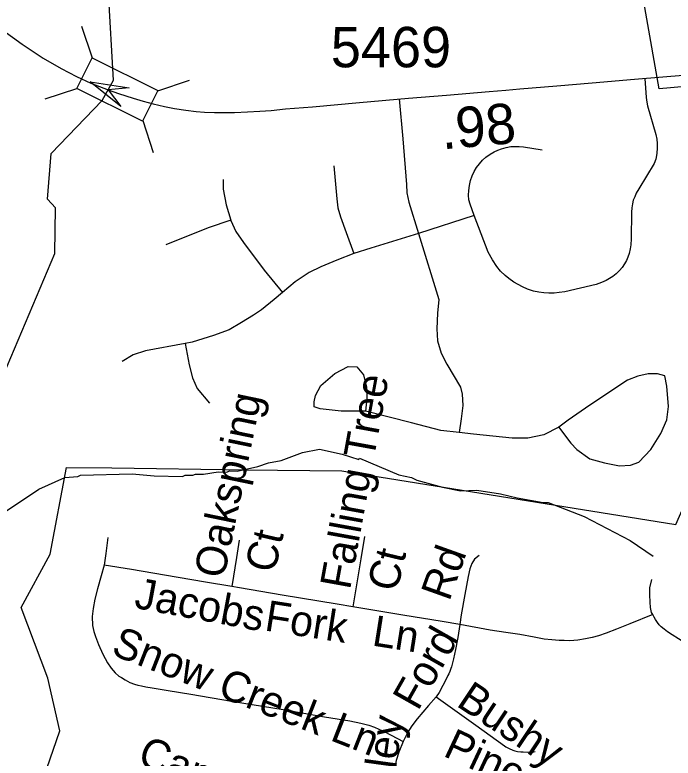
# Model space of a CAD drawing. Extents: x 1383679 to 1536984, y 460658 to 651027.
# Drawn here: x 1422765 to 1424801, y 517873 to 520172 of the extents above; entities that cross this region are included whole.
import ezdxf

# ---------------------------------------------------------------- set-up
doc = ezdxf.new("R2010")
doc.units = 0
for name, color, linetype in [('Default', 7, 'Continuous'), ('Exist Boundary Political City Limit New', 7, 'Continuous'), ('Exist Hydrographic Creek Single Shore', 7, 'Continuous'), ('Exist Hydrographic Misc Water Feature', 7, 'Continuous'), ('Exist Road Non-System Type 51', 7, 'Continuous'), ('Exist Road Non-System Type 51 Label', 7, 'Continuous'), ('Exist Road Secondary Mileage Hundredths English Label', 7, 'Continuous'), ('Exist Road Secondary Structure Standard Bridge Attributed CELL', 7, 'Continuous'), ('Exist Road Secondary Structure Standard Bridge CELL', 7, 'Continuous'), ('Exist Road Secondary Type 51 Attributed', 7, 'Continuous'), ('Exist Road Secondary Type 51 Number Label', 7, 'Continuous'), ('Map Preparation Boundary City Limit Buffer Line', 7, 'Continuous')]:
    doc.layers.add(name, color=color, linetype=linetype)

msp = doc.modelspace()

# ---------------------------------------------------------------- linework, layer by layer
at = {"layer": 'Default'}
msp.add_lwpolyline([(1422823.6, 517723.8), (1422904, 517956.5), (1422867.1, 518120.3), (1422785.2, 518338.7), (1422874.1, 518503.7), (1422925.1, 518771.5), (1423065.2, 518770.9), (1423478.6, 518764.2), (1423776.6, 518761.8), (1424809.6, 518595.3), (1424959.4, 518937.5), (1425065.6, 519215.2), (1425341.9, 519127.2), (1425446.9, 519620.5), (1425988, 519531.9), (1425828.1, 520037.6), (1424757.9, 519942.8), (1424674.9, 520412.2), (1424293.4, 521236.2), (1424534, 521348.2), (1424715.6, 521432.8), (1424890.4, 521491.6), (1424961, 521509.3), (1424693.6, 522254.9)], dxfattribs=at)
at = {"layer": 'Exist Boundary Political City Limit New'}
msp.add_lwpolyline([(1422823.6, 517723.8), (1422904, 517956.5), (1422867.1, 518120.3), (1422785.2, 518338.7), (1422874.1, 518503.7), (1422925.1, 518771.5), (1423065.2, 518770.9), (1423478.6, 518764.2), (1423776.6, 518761.8), (1424809.6, 518595.3), (1424959.4, 518937.5), (1425065.6, 519215.2), (1425341.9, 519127.2), (1425446.9, 519620.5), (1425988, 519531.9), (1425828.1, 520037.6), (1424757.9, 519942.8), (1424674.9, 520412.2), (1424293.4, 521236.2), (1424534, 521348.2), (1424715.6, 521432.8), (1424890.4, 521491.6), (1424961, 521509.3), (1424693.6, 522254.9)], dxfattribs=at)
at = {"layer": 'Exist Hydrographic Creek Single Shore'}
msp.add_lwpolyline([(1422639.1, 518843.7), (1422888.6, 519433.8), (1422891.6, 519574.9), (1422866.5, 519601.7), (1422877.5, 519742.5), (1423035.8, 519907.3), (1423070.3, 519970), (1423054.6, 520241.2), (1423029.6, 520264.7), (1423023.6, 520356.7), (1422959.5, 520509), (1422763.6, 520719.7), (1422707.5, 520871.9), (1422634.5, 520948.9), (1422411.5, 521051.8), (1422191.6, 521305.6), (1421996.6, 521601.7), (1422019.6, 521877), (1421962.6, 521953.6), (1421845.6, 522379.4)], dxfattribs=at)
at = {"layer": 'Exist Hydrographic Misc Water Feature'}
msp.add_lwpolyline([(1422717.4, 518623.1), (1422839.2, 518704.3), (1422920, 518740.5), (1422960.1, 518743.6), (1422968.2, 518747.4), (1423128.3, 518751.8), (1423196.2, 518746.3), (1423284.1, 518744.3), (1423292.2, 518748.1), (1423316.2, 518747.6), (1423324.3, 518751.4), (1423348.3, 518750.9), (1423394.5, 518757.8), (1423420.5, 518757.2), (1423428.6, 518761.1), (1423452.6, 518760.5), (1423516.9, 518775.1), (1423549.2, 518786.3), (1423589.3, 518793.4), (1423655.3, 518817.9), (1423707.5, 518828.7), (1423777.8, 518813.1), (1423829.4, 518796), (1423831.5, 518800), (1423952.4, 518749.3), (1423992.2, 518740.4), (1424008.1, 518732), (1424087.6, 518710.3), (1424143.4, 518699), (1424193.4, 518701.6), (1424267.2, 518690.2), (1424318.6, 518677.3), (1424398.7, 518663.3), (1424414.7, 518662.9), (1424525.7, 518620.4), (1424668.1, 518545.3), (1424739.1, 518497.7)], dxfattribs=at)
at = {"layer": 'Exist Road Non-System Type 51'}
msp.add_line((1424186, 519551.5), (1424013.4, 519495.7), dxfattribs=at)
for points in [[(1424712.9, 519975.4), (1424717.4, 519916.4), (1424719.1, 519901.8), (1424721.4, 519890.3), (1424747.4, 519802.1), (1424750.5, 519787.5), (1424751.4, 519774.2), (1424751.4, 519760.2), (1424750.1, 519743.4), (1424747, 519725.3), (1424741.6, 519712.1), (1424694.4, 519633.9), (1424686.9, 519620.7), (1424682.1, 519609.2), (1424677.6, 519598.2), (1424674.6, 519586.8), (1424672.9, 519574.8), (1424671.9, 519561.1), (1424671.1, 519479), (1424669.8, 519460.9), (1424668, 519448.2), (1424664.4, 519434), (1424660.5, 519422.1), (1424656.1, 519411.9), (1424650.8, 519401.8), (1424643.2, 519390.3), (1424634.9, 519380.6), (1424624.8, 519370.9), (1424614.1, 519362.9), (1424604, 519356.3), (1424593.9, 519350.2), (1424578.9, 519343.5), (1424562.5, 519337.8), (1424465.9, 519315.3), (1424448.1, 519312.7), (1424433.1, 519311.3), (1424416.9, 519311.3), (1424401.4, 519311.8), (1424385.1, 519314), (1424368.8, 519317.1), (1424350.6, 519323.2), (1424334.8, 519330.3), (1424321.1, 519337.8), (1424307.9, 519345.3), (1424292.9, 519355.9), (1424280.9, 519365.2), (1424266.9, 519378.8), (1424255.4, 519393), (1424242.1, 519413.8), (1424228.4, 519437.6), (1424186, 519551.5)], [(1423953.9, 519911.9), (1423965.5, 519788), (1423976, 519647.3), (1423977.4, 519621.1), (1423983.9, 519592.2), (1424013.4, 519495.7)], [(1424186, 519551.5), (1424173.2, 519585.8), (1424169.2, 519599.9), (1424168.4, 519613.7), (1424168.9, 519628.7), (1424171, 519644.5), (1424174.6, 519659.1), (1424179.4, 519673.7), (1424185.1, 519687.8), (1424193.1, 519699.7), (1424201.9, 519711.2), (1424211.6, 519722.2), (1424221.8, 519731.9), (1424235, 519741.2), (1424247.4, 519747.8), (1424258.9, 519753.1), (1424269.9, 519757.9), (1424284, 519761.9), (1424298.6, 519764.2), (1424310.9, 519765), (1424324.6, 519765), (1424338.4, 519763.7), (1424396.1, 519754.8)], [(1423751.2, 519705.2), (1423760.5, 519602.7), (1423764.4, 519575.1), (1423772.4, 519547.5), (1423789.4, 519498.8), (1423813.1, 519433.2)], [(1423409.5, 519662.8), (1423409.6, 519632.9), (1423418.8, 519584.2), (1423432.8, 519537.2)], [(1423432.8, 519537.2), (1423363.6, 519513.3), (1423232.1, 519460.8)], [(1423432.8, 519537.2), (1423433.2, 519535.7), (1423449, 519501.5), (1423472.6, 519467.3), (1423535.8, 519381.9), (1423592.5, 519312.8)], [(1424013.4, 519495.7), (1423865.6, 519450.2), (1423813.1, 519433.2)], [(1424013.4, 519495.7), (1424075.9, 519291.2), (1424072.6, 519248.9), (1424069.9, 519200.6), (1424072.6, 519163.7), (1424084, 519125.2), (1424101.1, 519091.2), (1424143.6, 519020.2), (1424148, 518998.8), (1424150.9, 518963.3), (1424145.1, 518922.1), (1424138.8, 518880.2)], [(1423813.1, 519433.2), (1423760.5, 519413.4), (1423711.9, 519392.4), (1423675.1, 519375.3), (1423631.6, 519346.4), (1423592.5, 519312.8)], [(1423592.5, 519312.8), (1423567.2, 519291.2), (1423527.9, 519259.7), (1423502.9, 519242.6), (1423466.1, 519220.2), (1423428, 519197.9), (1423379.4, 519179.5), (1423313.6, 519159.8), (1423292.1, 519155.7)], [(1423292.1, 519155.7), (1423169.1, 519132.2), (1423131, 519120.3), (1423096.9, 519099.3)], [(1423292.1, 519155.7), (1423304.4, 519088.8), (1423314.9, 519049.4), (1423329.4, 519016.5), (1423367.5, 518970.5)], [(1423690.5, 518959), (1423690.5, 518974.7), (1423694.8, 518994.6), (1423711.8, 519025.8), (1423754.4, 519062.8), (1423795.6, 519084.1), (1423822.6, 519082.7), (1423843.9, 519058.5), (1423852.4, 519020.2), (1423853.9, 518984.6), (1423849.6, 518946.2)], [(1424774.6, 519055.7), (1424751.9, 519061.3), (1424723.4, 519061.3), (1424692.1, 519054.2), (1424659.4, 519041.4), (1424542.9, 518964.8), (1424476.1, 518917.8), (1424447.8, 518896.5)], [(1424447.8, 518896.5), (1424467.6, 518868.1), (1424484.6, 518846.8), (1424503.1, 518826.9), (1424542.9, 518798.5), (1424588.4, 518785.7), (1424635.4, 518777.2), (1424669.4, 518778.6), (1424695, 518788.5), (1424731.9, 518826.9), (1424763.1, 518876.7), (1424781.6, 518919.2), (1424785.9, 518960.4), (1424781.6, 519023), (1424774.6, 519055.7)], [(1423849.6, 518946.2), (1423774.2, 518946.2), (1423708.9, 518953.3), (1423690.5, 518959)], [(1424138.8, 518880.2), (1424082.6, 518886.6), (1423991.6, 518909.3), (1423849.6, 518946.2)], [(1424447.8, 518896.5), (1424400.9, 518872.3), (1424351.1, 518862.4), (1424302.9, 518862.4), (1424183.5, 518875.2), (1424138.8, 518880.2)], [(1423052.9, 518555.6), (1423046.9, 518505.4), (1423041.1, 518469.8)], [(1423459.1, 518547.2), (1423450.9, 518492.8), (1423436.4, 518403.5)], [(1423846.4, 518557.7), (1423835.6, 518488.9), (1423810.8, 518340.9)], [(1424201.4, 518499.3), (1424186.9, 518488.2), (1424178.3, 518474.4), (1424172.5, 518458), (1424166.6, 518434.4), (1424156.5, 518378.8), (1424145.2, 518316), (1424140.9, 518285.7)], [(1423041.1, 518469.8), (1423032.2, 518436), (1423020.8, 518396), (1423013.1, 518364), (1423007.5, 518335.8), (1423004.2, 518310.5), (1423005.9, 518282.5), (1423009.4, 518263.8), (1423014.3, 518248.5), (1423023.6, 518224.5), (1423037.6, 518194.4), (1423052, 518167.7), (1423063, 518151.2), (1423075.5, 518136.5), (1423086.7, 518126.5), (1423094.7, 518121.7), (1423106.9, 518114.3), (1423121, 518106.4), (1423135.5, 518101.3), (1423145.4, 518097.9), (1423157.5, 518095.8), (1423170.6, 518093.6), (1423189.5, 518089.9), (1423239.7, 518081.9), (1423309.8, 518070), (1423434.9, 518048.8), (1423595.4, 518022.8), (1423723.1, 518000.4), (1423800.8, 517988), (1423835, 517981.2), (1423859.8, 517975), (1423876.9, 517968.8), (1423891, 517962), (1423909.1, 517953.6), (1423965.7, 517924.5)], [(1423436.4, 518403.5), (1423354.4, 518417.1), (1423228.4, 518438.9), (1423125.7, 518456.4), (1423041.1, 518469.8)], [(1423810.8, 518340.9), (1423761.6, 518349.3), (1423591.9, 518377.1), (1423460.4, 518399.5), (1423436.4, 518403.5)], [(1424737.6, 518317.1), (1424734.2, 518323.4), (1424730.7, 518338.3), (1424730, 518355.4), (1424729, 518377.9), (1424729, 518399.3), (1424734.7, 518424.8)], [(1424737.6, 518317.1), (1424734.2, 518323.4), (1424730.8, 518338.2), (1424730, 518355.4), (1424729, 518377.9), (1424729, 518399.2), (1424734.8, 518424.8)], [(1424140.9, 518285.7), (1424086.6, 518295.3), (1423964.8, 518314.9), (1423810.8, 518340.9)], [(1424737.6, 518317.1), (1424666.9, 518288.3), (1424626, 518271.5), (1424594.2, 518259.1), (1424569.5, 518251.3), (1424550, 518245.7), (1424529.7, 518241.2), (1424505.9, 518237.5), (1424481.6, 518235.8), (1424463.9, 518236), (1424448.3, 518236.8), (1424426.2, 518238.6), (1424402.5, 518241), (1424371.1, 518246.6), (1424326.5, 518254.8), (1424283.8, 518261.4), (1424235, 518268.9), (1424140.9, 518285.7)], [(1425085.6, 518010.6), (1425081.5, 518031.8), (1425072.2, 518054.9), (1425066.4, 518067.1), (1425063.9, 518072.7), (1425057.9, 518083), (1425049.7, 518094.3), (1425040.6, 518103.5), (1425028.2, 518112.5), (1425002.4, 518130.1), (1424949.6, 518161.6), (1424837.3, 518229.3), (1424797.3, 518253.7), (1424783, 518263.3), (1424772.5, 518271.7), (1424763.8, 518278.9), (1424757.9, 518285), (1424752.1, 518292.5), (1424746.4, 518301.6), (1424742.1, 518308.9), (1424737.6, 518317.1)], [(1424140.9, 518285.7), (1424135.2, 518246.1), (1424128.3, 518208.9), (1424121.9, 518179.6), (1424116.6, 518159.2), (1424115.3, 518155), (1424113.8, 518150.2), (1424110.3, 518141), (1424106.9, 518133.6), (1424104.5, 518128.2), (1424100.5, 518119.2), (1424088.5, 518096.8), (1424077, 518075.8), (1424068.3, 518062.3)], [(1424068.3, 518062.3), (1424044.6, 518035), (1424026.4, 518014.8), (1424009.2, 517994.6), (1423992.9, 517972.1), (1423980.5, 517952.9), (1423965.7, 517924.5)], [(1424068.3, 518062.3), (1424190.6, 517974.2), (1424279.1, 517910.5), (1424283.8, 517907.7), (1424285.5, 517906.6), (1424293.9, 517902.4), (1424304.6, 517897.6), (1424311, 517895.2), (1424319.3, 517893.4), (1424329.7, 517892.2), (1424336.8, 517891.6), (1424351.8, 517891.5), (1424365.2, 517891.9), (1424367.6, 517892), (1424369.6, 517892.3), (1424374.5, 517893.4)], [(1423965.7, 517924.5), (1423953.1, 517891.2), (1423944.4, 517865.2), (1423936.9, 517830), (1423925.6, 517759.1), (1423902.4, 517613.9)]]:
    msp.add_lwpolyline(points, dxfattribs=at)
at = {"layer": 'Exist Road Secondary Structure Standard Bridge Attributed CELL'}
msp.add_lwpolyline([(1423093.4, 519888.6), (1422997.9, 519964.4), (1423118.5, 519946.5), (1423053.9, 519940.2)], close=True, dxfattribs=at)
at = {"layer": 'Exist Road Secondary Structure Standard Bridge CELL'}
for p, q in [((1422971.8, 520137.4), (1423004.5, 520039.2)), ((1423207, 519937.3), (1423305.2, 519970)), ((1422858.9, 519911.8), (1422957.1, 519944.5)), ((1423160.7, 519844.8), (1423193.4, 519746.6))]:
    msp.add_line(p, q, dxfattribs=at)
msp.add_lwpolyline([(1423004.5, 520039.2), (1423207.2, 519937.8), (1423159.8, 519843.1), (1422957.1, 519944.5)], close=True, dxfattribs=at)
at = {"layer": 'Exist Road Secondary Type 51 Attributed'}
for points in [[(1422727.9, 520124.2), (1422788.2, 520081.6), (1422853.2, 520038.4), (1422908.1, 520006.1), (1422956.1, 519980.8), (1423000.7, 519960.9), (1423053.9, 519940.2)], [(1423053.9, 519940.2), (1423085.8, 519928.6), (1423131.3, 519913.7), (1423162.5, 519904.7), (1423192.9, 519896.6), (1423227.8, 519888.8), (1423259.5, 519882.2), (1423294.3, 519876.6), (1423326.5, 519872.8), (1423351.7, 519871.3), (1423382.5, 519870), (1423415, 519869.4), (1423444.9, 519869.8), (1423484.3, 519871.7), (1423523.1, 519873.7), (1423557.6, 519876.5), (1423602.2, 519880.7), (1423685.6, 519887.7), (1423830.9, 519901), (1423982.7, 519914.4), (1424100.4, 519923.9), (1424232.3, 519934.9), (1424283.8, 519939.3), (1424326.9, 519943), (1424440.7, 519952.8), (1424550.8, 519961.8), (1424680.8, 519972.7), (1424919.1, 519992.8)]]:
    msp.add_lwpolyline(points, dxfattribs=at)
at = {"layer": 'Map Preparation Boundary City Limit Buffer Line'}
msp.add_lwpolyline([(1422823.6, 517723.8), (1422904, 517956.5), (1422867.1, 518120.3), (1422785.2, 518338.7), (1422874.1, 518503.7), (1422925.1, 518771.5), (1423065.2, 518770.9), (1423478.6, 518764.2), (1423776.6, 518761.8), (1424809.6, 518595.3), (1424959.4, 518937.5), (1425065.6, 519215.2), (1425341.9, 519127.2), (1425446.9, 519620.5), (1425988, 519531.9), (1425828.1, 520037.6), (1424757.9, 519942.8), (1424674.9, 520412.2), (1424293.4, 521236.2), (1424534, 521348.2), (1424715.6, 521432.8), (1424890.4, 521491.6), (1424961, 521509.3), (1424693.6, 522254.9)], dxfattribs=at)
msp.add_lwpolyline([(1422823.6, 517723.8), (1422904, 517956.5), (1422867.1, 518120.3), (1422785.2, 518338.7), (1422874.1, 518503.7), (1422925.1, 518771.5), (1423065.2, 518770.9), (1423478.6, 518764.2), (1423776.6, 518761.8), (1424809.6, 518595.3), (1424959.4, 518937.5), (1425065.6, 519215.2), (1425341.9, 519127.2), (1425446.9, 519620.5), (1425988, 519531.9), (1425828.1, 520037.6), (1424757.9, 519942.8), (1424674.9, 520412.2), (1424293.4, 521236.2), (1424534, 521348.2), (1424715.6, 521432.8), (1424890.4, 521491.6), (1424961, 521509.3), (1424693.6, 522254.9)], dxfattribs=at)

# ---------------------------------------------------------------- texts
at = {"layer": 'Exist Road Non-System Type 51 Label'}
for s, rotation, p in [('Falling Tree', 79.6948, (1423801.7, 518391.2)), ('Oakspring', 78.3103, (1423411.7, 518425.1)), ('Ct', 77.005, (1423568.3, 518442)), ('Ct', 76.5213, (1423946.4, 518383.8)), ('Rd', 70.3459, (1424108.4, 518355.1)), ('Jacobs', 349.4616, (1423131.7, 518338)), ('Fork', 351.1202, (1423534.6, 518267.9)), ('Ln', 351.0283, (1423866.9, 518221.3)), ('Snow Creek Ln', 338.6147, (1423059.5, 518194.3)), ('Ford', 60.5148, (1424011.8, 518016)), ('Bushy', 326.3104, (1424126.9, 518036)), ('Colley', 82.1747, (1423918.1, 517647.9)), ('Pine Ct', 334.917, (1424086.2, 517880.9)), ('Captain Neal Ln', 338.2823, (1423140.3, 517855.8))]:
    msp.add_text(s, height=95, rotation=rotation, dxfattribs=at).set_placement(p)
at = {"layer": 'Exist Road Secondary Mileage Hundredths English Label'}
msp.add_text('.98', height=125, rotation=5.0689, dxfattribs=at).set_placement((1424087.3, 519755.5))
at = {"layer": 'Exist Road Secondary Type 51 Number Label'}
msp.add_text('5469', height=125, dxfattribs=at).set_placement((1423742.4, 520009.7))

doc.saveas('drawing.dxf')
